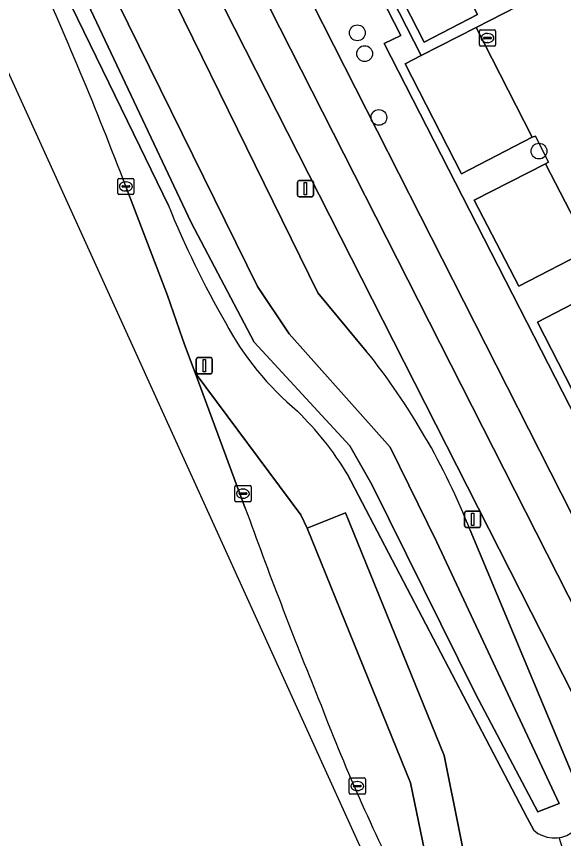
# Model space of a CAD drawing. Extents: x 159352 to 160617, y 385888 to 387323.
# Drawn here: x 159630.7 to 159664.5, y 386804.6 to 386855.4 of the extents above; entities that cross this region are included whole.
import ezdxf

# ---------------------------------------------------------------- set-up
doc = ezdxf.new("R2010")
doc.units = 0
for name, color, linetype in [('IMGEO_Berm_groen', 7, 'Continuous'), ('IMGEO_Boom', 7, 'Continuous'), ('IMGEO_Duiker', 7, 'Continuous'), ('IMGEO_Fietspad_gesloten', 7, 'Continuous'), ('IMGEO_Groenvoorziening', 7, 'Continuous'), ('IMGEO_Kolk', 7, 'Continuous'), ('IMGEO_Lichtmast', 7, 'Continuous'), ('IMGEO_Oever', 7, 'Continuous'), ('IMGEO_Parkeervlak_open', 7, 'Continuous'), ('IMGEO_Rijbaan_lokaal_gesloten', 7, 'Continuous'), ('IMGEO_Rijbaan_lokaal_open', 7, 'Continuous'), ('IMGEO_Voetpad_open', 7, 'Continuous'), ('IMGEO_Waterloop', 7, 'Continuous')]:
    doc.layers.add(name, color=color, linetype=linetype)

msp = doc.modelspace()

# ---------------------------------------------------------------- linework, layer by layer
at = {"layer": 'IMGEO_Berm_groen'}
for points in [[(159604.746, 386926.56), (159605.24, 386925.715), (159635.104, 386867.299), (159641.024, 386855.233), (159649.318, 386838.329), (159652.315, 386834.726)], [(159640.061, 386843.743), (159638.287, 386847.384), (159604.746, 386916.227), (159601.957, 386924.489), (159601.71, 386924.965)], [(159670.655, 386790.308), (159675.373, 386792.591), (159674.399, 386795.103), (159674.262, 386795.464), (159667.106, 386809.554), (159642.198, 386858.601)], [(159637.427, 386844.917), (159640.003, 386838.165), (159640.937, 386835.476), (159641.111, 386834.977), (159641.718, 386833.376), (159648.26, 386824.587), (159648.659, 386823.772), (159651.024, 386824.712), (159657.129, 386809.691), (159659.994, 386795.528), (159661.109, 386793.304), (159661.921, 386793.691)], [(159662.687, 386805.066), (159662.273, 386805.842), (159651.136, 386827.134)], [(159658.742, 386823.643), (159665.259, 386808.039), (159665.783, 386807.093)]]:
    msp.add_lwpolyline(points, dxfattribs=at)
for centre, radius, start, end in [((159421.585, 386763.038), 230.85, 20.77415, 24.55923), ((159695.197, 386866.133), 59.509, 202.10098, 209.8802), ((159659.664, 386845.004), 18.184, 207.9318, 230.3401), ((159618.976, 386807.988), 42.737, 21.4887, 38.7299), ((159633.485, 386816.262), 20.73, 31.6307, 45.3306), ((159663.955, 386806.507), 1.92, 228.6512, 17.7756)]:
    msp.add_arc(centre, radius, start, end, dxfattribs=at)
at = {"layer": 'IMGEO_Boom'}
for centre in [(159651.762, 386854.424), (159652.216, 386853.14), (159653.096, 386849.189), (159663.007, 386847.105)]:
    msp.add_circle(centre, 0.489, dxfattribs=at)
at = {"layer": 'IMGEO_Duiker'}
msp.add_lwpolyline([(159678.778, 386763.466), (159678.708, 386763.646), (159678.66, 386763.77), (159678.328, 386764.624), (159670.695, 386784.276), (159669.008, 386789.602), (159664.935, 386802.464), (159664.73, 386803.112), (159664.689, 386803.241), (159664.255, 386804.611)], dxfattribs=at)
at = {"layer": 'IMGEO_Fietspad_gesloten'}
msp.add_lwpolyline([(159644.311, 386859.945), (159603.574, 386940.099), (159603.379, 386940.599), (159600.733, 386939.22), (159601.806, 386938.1), (159602.52, 386936.729), (159642.198, 386858.601), (159667.106, 386809.554), (159674.262, 386795.464), (159674.399, 386795.103), (159675.373, 386792.591), (159677.922, 386793.806), (159677.504, 386794.658), (159668.779, 386811.802)], close=True, dxfattribs=at)
at = {"layer": 'IMGEO_Groenvoorziening'}
for points in [[(159653.421, 386853.773), (159654.46, 386854.257), (159651.123, 386860.764), (159647.623, 386858.954), (159670.429, 386814.021), (159678.644, 386797.834)], [(159682.776, 386797.763), (159672.808, 386817.219), (159662.92, 386836.52), (159667.292, 386838.788), (159666.148, 386841.006), (159661.753, 386838.754), (159659.003, 386844.076), (159663.408, 386846.322), (159663.603, 386846.426), (159662.797, 386848.034), (159662.588, 386847.971), (159658.202, 386845.698), (159654.713, 386852.505), (159655.722, 386853.023), (159651.618, 386861.02), (159651.123, 386860.764), (159654.46, 386854.257), (159653.421, 386853.773), (159672.411, 386816.685), (159682.536, 386796.911)], [(159681.755, 386796.349), (159687.098, 386799.118), (159686.912, 386799.158), (159682.536, 386796.911), (159672.411, 386816.685), (159653.421, 386853.773)]]:
    msp.add_lwpolyline(points, dxfattribs=at)
msp.add_lwpolyline([(159659.208, 386855.557), (159657.521, 386858.831), (159654.221, 386857.13), (159655.908, 386853.857)], close=True, dxfattribs=at)
at = {"layer": 'IMGEO_Kolk'}
for p, q in [((159659.39, 386854.604), (159660.242, 386854.604)), ((159659.315, 386853.678), (159659.315, 386854.53)), ((159659.574, 386854.098), (159659.574, 386854.11)), ((159659.617, 386854.147), (159660.015, 386854.147)), ((159659.803, 386854.384), (159659.828, 386854.384)), ((159660.058, 386854.11), (159660.058, 386854.098)), ((159660.316, 386854.53), (159660.316, 386853.678)), ((159660.242, 386853.604), (159659.39, 386853.604)), ((159660.012, 386854.061), (159659.614, 386854.061)), ((159659.826, 386853.824), (159659.801, 386853.824)), ((159636.928, 386844.491), (159636.928, 386845.343)), ((159637.003, 386845.417), (159637.855, 386845.417)), ((159637.23, 386844.96), (159637.628, 386844.96)), ((159637.416, 386845.197), (159637.441, 386845.197)), ((159637.929, 386845.343), (159637.929, 386844.491)), ((159637.187, 386844.911), (159637.187, 386844.923)), ((159637.625, 386844.874), (159637.227, 386844.874)), ((159637.439, 386844.637), (159637.414, 386844.637)), ((159637.671, 386844.923), (159637.671, 386844.911)), ((159637.855, 386844.417), (159637.003, 386844.417)), ((159644.177, 386825.475), (159644.177, 386826.327)), ((159644.252, 386826.401), (159645.104, 386826.401)), ((159644.665, 386826.181), (159644.69, 386826.181)), ((159645.178, 386826.327), (159645.178, 386825.475)), ((159644.436, 386825.895), (159644.436, 386825.907)), ((159644.874, 386825.858), (159644.476, 386825.858)), ((159644.479, 386825.944), (159644.877, 386825.944)), ((159644.688, 386825.621), (159644.663, 386825.621)), ((159644.92, 386825.907), (159644.92, 386825.895)), ((159645.104, 386825.401), (159644.252, 386825.401)), ((159651.333, 386808.301), (159652.185, 386808.301)), ((159651.258, 386807.375), (159651.258, 386808.227)), ((159651.517, 386807.795), (159651.517, 386807.807)), ((159651.56, 386807.844), (159651.958, 386807.844)), ((159651.746, 386808.081), (159651.771, 386808.081)), ((159652.001, 386807.807), (159652.001, 386807.795)), ((159652.259, 386808.227), (159652.259, 386807.375)), ((159652.185, 386807.301), (159651.333, 386807.301)), ((159651.955, 386807.758), (159651.557, 386807.758)), ((159651.769, 386807.521), (159651.744, 386807.521))]:
    msp.add_line(p, q, dxfattribs=at)
for points in [[(159659.39, 386854.604), (159660.242, 386854.604)], [(159659.315, 386853.678), (159659.315, 386854.53)], [(159660.316, 386854.53), (159660.316, 386853.678)], [(159660.242, 386853.604), (159659.39, 386853.604)], [(159636.928, 386844.491), (159636.928, 386845.343)], [(159637.003, 386845.417), (159637.855, 386845.417)], [(159637.929, 386845.343), (159637.929, 386844.491)], [(159637.855, 386844.417), (159637.003, 386844.417)], [(159644.177, 386825.475), (159644.177, 386826.327)], [(159644.252, 386826.401), (159645.104, 386826.401)], [(159645.178, 386826.327), (159645.178, 386825.475)], [(159645.104, 386825.401), (159644.252, 386825.401)], [(159651.333, 386808.301), (159652.185, 386808.301)], [(159651.258, 386807.375), (159651.258, 386808.227)], [(159652.259, 386808.227), (159652.259, 386807.375)], [(159652.185, 386807.301), (159651.333, 386807.301)]]:
    msp.add_lwpolyline(points, dxfattribs=at)
for centre, radius, start, end in [((159659.392, 386854.528), 0.0765, 91.552, 178.448), ((159659.392, 386854.528), 0.0765, 91.552, 178.448), ((159660.24, 386854.528), 0.0765, 1.552, 88.448), ((159660.24, 386854.528), 0.0765, 1.552, 88.448), ((159659.614, 386854.107), 0.0403, 85.8775, 175.7526), ((159659.611, 386854.097), 0.0366, 178.938, 274.7102), ((159660.015, 386854.104), 0.043, 264.8664, 352.4533), ((159660.019, 386854.109), 0.0386, 1.7309, 96.639), ((159659.392, 386853.68), 0.0765, 181.552, 268.448), ((159659.392, 386853.68), 0.0765, 181.552, 268.448), ((159660.24, 386853.68), 0.0765, 271.552, 358.448), ((159660.24, 386853.68), 0.0765, 271.552, 358.448), ((159637.005, 386845.341), 0.0765, 91.552, 178.448), ((159637.005, 386845.341), 0.0765, 91.552, 178.448), ((159637.227, 386844.92), 0.0403, 85.8775, 175.7526), ((159637.632, 386844.922), 0.0386, 1.7309, 96.639), ((159637.853, 386845.341), 0.0765, 1.552, 88.448), ((159637.853, 386845.341), 0.0765, 1.552, 88.448), ((159637.005, 386844.493), 0.0765, 181.552, 268.448), ((159637.005, 386844.493), 0.0765, 181.552, 268.448), ((159637.224, 386844.91), 0.0366, 178.938, 274.7102), ((159637.628, 386844.917), 0.043, 264.8664, 352.4533), ((159637.853, 386844.493), 0.0765, 271.552, 358.448), ((159637.853, 386844.493), 0.0765, 271.552, 358.448), ((159644.254, 386826.325), 0.0765, 91.552, 178.448), ((159644.254, 386826.325), 0.0765, 91.552, 178.448), ((159645.102, 386826.325), 0.0765, 1.552, 88.448), ((159645.102, 386826.325), 0.0765, 1.552, 88.448), ((159644.476, 386825.904), 0.0403, 85.8775, 175.7526), ((159644.473, 386825.894), 0.0366, 178.938, 274.7102), ((159644.877, 386825.901), 0.043, 264.8664, 352.4533), ((159644.881, 386825.906), 0.0386, 1.7309, 96.639), ((159644.254, 386825.477), 0.0765, 181.552, 268.448), ((159644.254, 386825.477), 0.0765, 181.552, 268.448), ((159645.102, 386825.477), 0.0765, 271.552, 358.448), ((159645.102, 386825.477), 0.0765, 271.552, 358.448), ((159651.335, 386808.225), 0.0765, 91.552, 178.448), ((159651.335, 386808.225), 0.0765, 91.552, 178.448), ((159652.183, 386808.225), 0.0765, 1.552, 88.448), ((159652.183, 386808.225), 0.0765, 1.552, 88.448), ((159651.557, 386807.804), 0.0403, 85.8775, 175.7526), ((159651.554, 386807.794), 0.0366, 178.938, 274.7102), ((159651.958, 386807.801), 0.043, 264.8664, 352.4533), ((159651.962, 386807.806), 0.0386, 1.7309, 96.639), ((159651.335, 386807.377), 0.0765, 181.552, 268.448), ((159651.335, 386807.377), 0.0765, 181.552, 268.448), ((159652.183, 386807.377), 0.0765, 271.552, 358.448), ((159652.183, 386807.377), 0.0765, 271.552, 358.448)]:
    msp.add_arc(centre, radius, start, end, dxfattribs=at)
for centre, major_axis, ratio, start_param, end_param in [((159659.802, 386854.104), (-0.387, 0.002), 0.722429, 4.712389, 7.853982), ((159659.827, 386854.104), (-0.39, 0.002), 0.717154, 1.570796, 4.712389), ((159637.415, 386844.917), (-0.387, 0.002), 0.722429, 4.712389, 7.853982), ((159637.44, 386844.917), (-0.39, 0.002), 0.717154, 1.570796, 4.712389), ((159644.664, 386825.901), (-0.387, 0.002), 0.722429, 4.712389, 7.853982), ((159644.689, 386825.901), (-0.39, 0.002), 0.717154, 1.570796, 4.712389), ((159651.745, 386807.801), (-0.387, 0.002), 0.722429, 4.712389, 7.853982), ((159651.77, 386807.801), (-0.39, 0.002), 0.717154, 1.570796, 4.712389)]:
    msp.add_ellipse(centre, major_axis=major_axis, ratio=ratio, start_param=start_param, end_param=end_param, dxfattribs=at)
at = {"layer": 'IMGEO_Lichtmast'}
for p, q in [((159648.049, 386844.378), (159648.049, 386845.178)), ((159648.049, 386845.178), (159648.049, 386844.378)), ((159648.149, 386845.278), (159648.939, 386845.278)), ((159648.939, 386845.278), (159648.149, 386845.278)), ((159649.039, 386845.178), (159649.039, 386844.378)), ((159649.039, 386844.378), (159649.039, 386845.178)), ((159648.939, 386844.278), (159648.149, 386844.278)), ((159648.149, 386844.278), (159648.939, 386844.278)), ((159641.891, 386834.321), (159642.681, 386834.321)), ((159642.681, 386834.321), (159641.891, 386834.321)), ((159641.791, 386833.421), (159641.791, 386834.221)), ((159641.791, 386834.221), (159641.791, 386833.421)), ((159642.781, 386834.221), (159642.781, 386833.421)), ((159642.781, 386833.421), (159642.781, 386834.221)), ((159642.681, 386833.321), (159641.891, 386833.321)), ((159641.891, 386833.321), (159642.681, 386833.321)), ((159658.405, 386823.913), (159658.405, 386824.713)), ((159658.405, 386824.713), (159658.405, 386823.913)), ((159658.505, 386824.813), (159659.295, 386824.813)), ((159659.295, 386824.813), (159658.505, 386824.813)), ((159659.395, 386824.713), (159659.395, 386823.913)), ((159659.395, 386823.913), (159659.395, 386824.713)), ((159659.295, 386823.813), (159658.505, 386823.813)), ((159658.505, 386823.813), (159659.295, 386823.813))]:
    msp.add_line(p, q, dxfattribs=at)
for points in [[(159648.469, 386845.153), (159648.619, 386845.153), (159648.619, 386844.403), (159648.469, 386844.403), (159648.469, 386845.153)], [(159642.211, 386834.196), (159642.361, 386834.196), (159642.361, 386833.446), (159642.211, 386833.446), (159642.211, 386834.196)], [(159658.825, 386824.688), (159658.975, 386824.688), (159658.975, 386823.938), (159658.825, 386823.938), (159658.825, 386824.688)]]:
    msp.add_lwpolyline(points, dxfattribs=at)
for centre, start, end in [((159648.149, 386845.178), 90, 180), ((159648.149, 386845.178), 90, 180), ((159648.939, 386845.178), 0, 90), ((159648.939, 386845.178), 360, 90), ((159648.149, 386844.378), 180, 270), ((159648.149, 386844.378), 180, 270), ((159648.939, 386844.378), 270, 0), ((159648.939, 386844.378), 270, 0), ((159641.891, 386834.221), 90, 180), ((159641.891, 386834.221), 90, 180), ((159642.681, 386834.221), 0, 90), ((159642.681, 386834.221), 360, 90), ((159641.891, 386833.421), 180, 270), ((159641.891, 386833.421), 180, 270), ((159642.681, 386833.421), 270, 0), ((159642.681, 386833.421), 270, 0), ((159658.505, 386824.713), 90, 180), ((159658.505, 386824.713), 90, 180), ((159659.295, 386824.713), 0, 90), ((159659.295, 386824.713), 360, 90), ((159658.505, 386823.913), 180, 270), ((159658.505, 386823.913), 180, 270), ((159659.295, 386823.913), 270, 0), ((159659.295, 386823.913), 270, 0)]:
    msp.add_arc(centre, 0.1, start, end, dxfattribs=at)
at = {"layer": 'IMGEO_Oever'}
msp.add_lwpolyline([(159602.446, 386925.241), (159603.35, 386925.603), (159611.51, 386907.88), (159645.574, 386838.731), (159647.531, 386835.795), (159653.787, 386828.773), (159656.68, 386822.901), (159664.255, 386806.731), (159662.936, 386806.199), (159659.084, 386813.518), (159652.659, 386826.476), (159651.297, 386828.859), (159645.382, 386835.284), (159641.467, 386842.688)], close=True, dxfattribs=at)
for points in [[(159652.315, 386834.726), (159649.318, 386838.329), (159641.024, 386855.233), (159635.104, 386867.299), (159605.24, 386925.715)], [(159601.71, 386924.965), (159601.957, 386924.489), (159604.746, 386916.227), (159638.287, 386847.384), (159640.061, 386843.743)], [(159651.136, 386827.134), (159662.273, 386805.842), (159662.687, 386805.066)], [(159665.783, 386807.093), (159665.259, 386808.039), (159658.742, 386823.643)]]:
    msp.add_lwpolyline(points, dxfattribs=at)
for centre, radius, start, end in [((159695.197, 386866.133), 59.509, 202.10098, 209.8802), ((159659.664, 386845.004), 18.184, 207.9318, 230.3401), ((159618.976, 386807.988), 42.737, 21.4887, 38.7299), ((159633.485, 386816.262), 20.73, 31.6307, 45.3306), ((159663.955, 386806.507), 1.92, 228.6512, 17.7756)]:
    msp.add_arc(centre, radius, start, end, dxfattribs=at)
at = {"layer": 'IMGEO_Parkeervlak_open'}
for points in [[(159655.722, 386853.023), (159654.713, 386852.505), (159658.202, 386845.698), (159662.588, 386847.971), (159659.12, 386854.765)], [(159659.003, 386844.076), (159661.753, 386838.754), (159666.148, 386841.006), (159663.408, 386846.322)]]:
    msp.add_lwpolyline(points, close=True, dxfattribs=at)
msp.add_lwpolyline([(159687.391, 386799.592), (159676.09, 386821.632), (159667.292, 386838.788), (159662.92, 386836.52), (159672.808, 386817.219), (159682.776, 386797.763), (159686.712, 386799.792)], dxfattribs=at)
at = {"layer": 'IMGEO_Rijbaan_lokaal_gesloten'}
for points in [[(159631.551, 386858.987), (159630.612, 386861), (159628.34, 386865.717), (159626.105, 386870.188), (159621.911, 386878.422), (159612.667, 386896.669), (159611.209, 386899.538), (159609.479, 386903.155), (159607.375, 386907.682), (159604.914, 386913.157), (159604.032, 386915.202), (159601.142, 386921.83), (159598.712, 386927.313), (159597.85, 386929.112), (159596.101, 386932.674), (159595.986, 386932.908), (159594.536, 386935.791), (159594.159, 386936.599), (159592.102, 386935.655), (159597.825, 386923.067), (159657.576, 386791.634)], [(159644.824, 386825.006), (159641.718, 386833.376), (159641.111, 386834.977), (159640.937, 386835.476), (159640.003, 386838.165), (159637.427, 386844.917)], [(159648.659, 386823.772), (159648.26, 386824.587), (159641.718, 386833.376), (159644.824, 386825.006)], [(159654.696, 386801.118), (159656.299, 386797.726), (159657.801, 386794.744), (159655.042, 386807.994), (159648.659, 386823.772)]]:
    msp.add_lwpolyline(points, dxfattribs=at)
for centre, radius, start, end in [((159421.585, 386763.038), 230.85, 20.77415, 24.55923), ((159946.043, 386933.921), 320.305, 199.87897, 202.14407), ((159946.043, 386933.921), 320.305, 199.87897, 202.14407), ((159769.626, 386859.109), 128.732, 200.89991, 206.77461), ((159769.626, 386859.109), 128.732, 200.89991, 206.77461)]:
    msp.add_arc(centre, radius, start, end, dxfattribs=at)
at = {"layer": 'IMGEO_Rijbaan_lokaal_open'}
msp.add_lwpolyline([(159670.084, 386860.386), (159659.12, 386854.765), (159662.588, 386847.971), (159662.797, 386848.034), (159663.603, 386846.426), (159663.408, 386846.322), (159666.148, 386841.006), (159667.292, 386838.788), (159676.09, 386821.632), (159687.391, 386799.592), (159687.515, 386799.316), (159692.814, 386802.052), (159692.741, 386802.202), (159681.241, 386824.674), (159681.192, 386824.77), (159680.067, 386826.979), (159675.471, 386836.003), (159671.037, 386844.508), (159668.589, 386849.373), (159668.842, 386849.503), (159675.87, 386853.099), (159676.449, 386853.399)], dxfattribs=at)
at = {"layer": 'IMGEO_Voetpad_open'}
for points in [[(159603.379, 386940.599), (159603.574, 386940.099), (159644.311, 386859.945), (159668.779, 386811.802), (159677.504, 386794.658), (159677.922, 386793.806), (159678.671, 386792.282), (159678.845, 386792.023)], [(159680.144, 386791.642), (159681.462, 386792.283), (159678.641, 386797.828), (159678.644, 386797.834), (159670.429, 386814.021), (159647.623, 386858.954), (159646.782, 386860.612), (159646.435, 386861.296), (159611.656, 386929.821)], [(159640.981, 386893.898), (159638.668, 386892.685), (159636.023, 386891.297), (159650.765, 386862.684), (159650.271, 386862.427), (159651.123, 386860.764), (159651.618, 386861.02), (159655.722, 386853.023), (159659.12, 386854.765), (159670.084, 386860.386)]]:
    msp.add_lwpolyline(points, dxfattribs=at)
for points in [[(159659.208, 386855.557), (159655.908, 386853.857), (159654.221, 386857.13), (159657.521, 386858.831)], [(159648.659, 386823.772), (159655.042, 386807.994), (159657.801, 386794.744), (159658.144, 386793.982), (159658.733, 386792.767), (159658.939, 386792.403), (159658.972, 386792.345), (159659.061, 386792.327), (159661.109, 386793.304), (159659.994, 386795.528), (159657.129, 386809.691), (159651.024, 386824.712)]]:
    msp.add_lwpolyline(points, close=True, dxfattribs=at)
at = {"layer": 'IMGEO_Waterloop'}
msp.add_lwpolyline([(159602.446, 386925.241), (159641.467, 386842.688), (159645.382, 386835.284), (159651.297, 386828.859), (159652.659, 386826.476), (159659.084, 386813.518), (159662.936, 386806.199), (159664.255, 386806.731), (159656.68, 386822.901), (159653.787, 386828.773), (159647.531, 386835.795), (159645.574, 386838.731), (159611.51, 386907.88), (159603.35, 386925.603)], close=True, dxfattribs=at)

doc.saveas('drawing.dxf')
